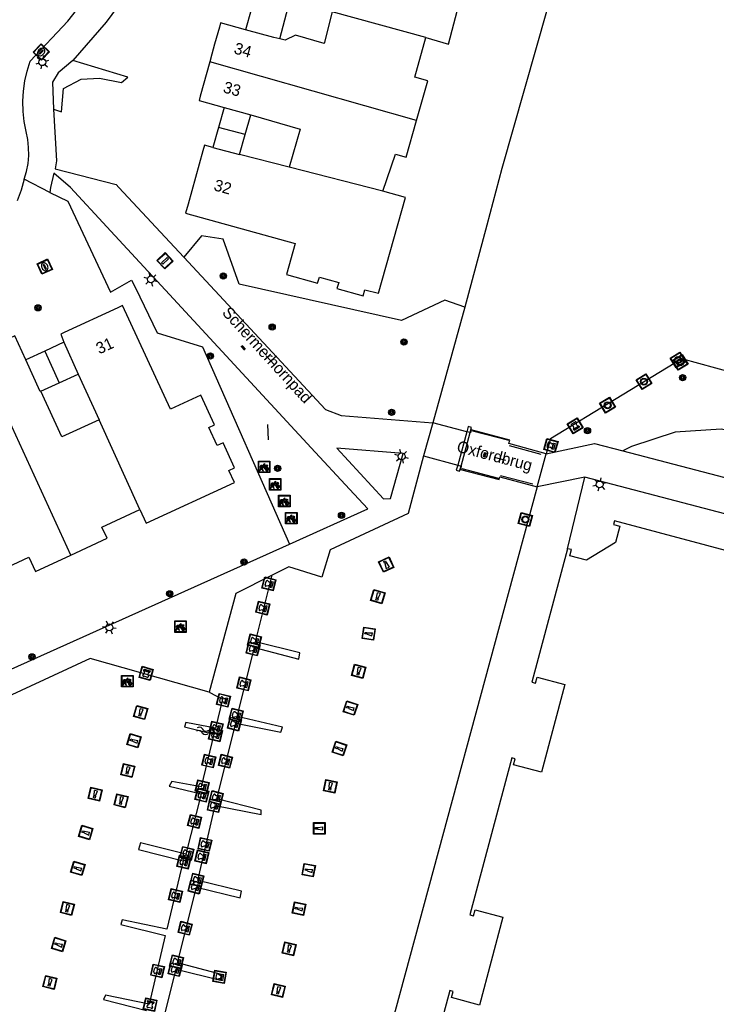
# Model space of a CAD drawing. Header units: metres. Extents: x 93870 to 95789, y 463036 to 464040.
# Tile 315 of 344: x 95335 to 95396, y 463429 to 463515. Entities that reach past the tile are written whole.
import ezdxf
from ezdxf.enums import TextEntityAlignment as Align

# ---------------------------------------------------------------- set-up
doc = ezdxf.new("R2010")
doc.units = ezdxf.units.M
doc.header["$LTSCALE"] = 25.4
for name, color, linetype in [('B_BEBOUWINGSGRENS_0', 1, 'Continuous'), ('B_LUIFEL_1', 200, 'Continuous'), ('B_TUSSENMUUR_0', 7, 'Continuous'), ('G_GRENS_ALGEMEEN_0', 7, 'Continuous'), ('K_KUNSTWERKGRENS_0', 1, 'Continuous'), ('K_KUNSTWERKGRENS_1', 1, 'Continuous'), ('K_STEIGER_1', 1, 'Continuous'), ('Q_BALUSTRADE_LIJN_1', 193, 'Continuous'), ('Q_BOLDER_0', 7, 'Continuous'), ('Q_BOLDER_1', 7, 'Continuous'), ('Q_BOOM_0', 3, 'Continuous'), ('Q_DAMWAND_0', 6, 'Continuous'), ('Q_DAMWAND_1', 6, 'Continuous'), ('Q_FIETSENREK_0', 6, 'Continuous'), ('Q_FIETSENREK_LIJN_0', 7, 'Continuous'), ('Q_INSPECTIE_OF_RIOOLPUT_0', 253, 'Continuous'), ('Q_KOLK_0', 254, 'Continuous'), ('Q_LICHTMAST_0', 2, 'Continuous'), ('Q_MEERPAAL_0', 7, 'Continuous'), ('Q_MEERRING_0', 7, 'Continuous'), ('Q_MEERRING_1', 7, 'Continuous'), ('S_GBKN_SYMBOOL_GV_GROOT_1', 7, 'Continuous'), ('S_GBKN_SYMBOOL_OV_GROOT_0', 7, 'Continuous'), ('S_GBKN_SYMBOOL_WATER_0', 7, 'Continuous'), ('T_CULTUURGRENS_0', 76, 'Continuous'), ('T_HEK_0', 57, 'Continuous'), ('T_WALBESCHERMING_0', 45, 'Continuous'), ('T_WALBESCHERMING_1', 45, 'Continuous'), ('V_WEGGRENS_0', 7, 'Continuous'), ('Z_GBKN_HUISNUMMER_0', 252, 'Continuous'), ('Z_KUNSTWERKNAAM_1', 252, 'Continuous'), ('Z_STRAATNAAM_0', 252, 'Continuous')]:
    doc.layers.add(name, color=color, linetype=linetype)
doc.layers.add('Q_AFSLUITPAAL_0', color=7, linetype='Continuous', true_color=0xf86a3a)

# ---------------------------------------------------------------- blocks, each defined once
blk = doc.blocks.new('Q_LICHTMAST')
for points in [[(-0.26, 0.15), (-0.52, 0.3)], [(0, 0.3), (0, 0.6)], [(0.26, 0.15), (0.52, 0.3)], [(-0.26, -0.15), (-0.52, -0.3)], [(0, -0.3), (0, -0.6)], [(0.26, -0.15), (0.52, -0.3)]]:
    blk.add_lwpolyline(points)
blk.add_circle((0, 0), 0.3)
blk = doc.blocks.new('Q_AFSLUITPAAL')
for points in [[(-0.5, 0.5), (0.5, 0.5), (0.5, -0.5), (-0.5, -0.5)], [(-0.08, 0.333), (0.071, 0.333), (0.071, -0.329), (-0.08, -0.329)]]:
    blk.add_lwpolyline(points, close=True)
blk.add_lwpolyline([(-0.442, 0.464), (0.438, 0.464, -0.414214), (0.459, 0.442), (0.459, -0.437, -0.414214), (0.438, -0.459), (-0.442, -0.459, -0.414214), (-0.463, -0.437), (-0.463, 0.442), (-0.463, 0.444), (-0.463, 0.446), (-0.463, 0.448), (-0.462, 0.45), (-0.461, 0.451), (-0.46, 0.453), (-0.459, 0.455), (-0.458, 0.456), (-0.457, 0.457), (-0.456, 0.459), (-0.454, 0.46), (-0.453, 0.461), (-0.451, 0.462), (-0.449, 0.462), (-0.447, 0.463), (-0.446, 0.463), (-0.444, 0.464), (-0.442, 0.464)], format="xyb")
blk = doc.blocks.new('Q_INSPECTIE_OF_RIOOLPUT')
blk.add_lwpolyline([(-0.5, 0.5), (0.5, 0.5), (0.5, -0.5), (-0.5, -0.5)], close=True)
for points in [[(-0.442, 0.464), (0.438, 0.464, -0.414214), (0.459, 0.442), (0.459, -0.437, -0.414214), (0.438, -0.459), (-0.442, -0.459, -0.414214), (-0.463, -0.437), (-0.463, 0.442), (-0.463, 0.444), (-0.463, 0.446), (-0.463, 0.448), (-0.462, 0.45), (-0.461, 0.451), (-0.46, 0.453), (-0.459, 0.455), (-0.458, 0.456), (-0.457, 0.457), (-0.456, 0.459), (-0.454, 0.46), (-0.453, 0.461), (-0.451, 0.462), (-0.449, 0.462), (-0.447, 0.463), (-0.446, 0.463), (-0.444, 0.464), (-0.442, 0.464)], [(-0.345, 0.105, 0.380426), (-0.276, -0.18)], [(-0.008, 0.266, 0.240218), (-0.345, 0.105)], [(-0.194, 0.045, 0.853344), (-0.194, -0.032)], [(0.331, 0.111, 0.240191), (-0.008, 0.266)], [(0.185, -0.032, 0.849746), (0.185, 0.045)], [(0.267, -0.176, 0.380426), (0.331, 0.111)], [(-0.276, -0.18, 0.148452), (0.012, -0.257)], [(0.012, -0.257, 0.131742), (0.267, -0.176)]]:
    blk.add_lwpolyline(points, format="xyb")
for points in [[(-0.194, 0.045), (0.185, 0.045)], [(0.185, -0.032), (-0.194, -0.032)]]:
    blk.add_lwpolyline(points)
blk = doc.blocks.new('Q_KOLK')
blk.add_lwpolyline([(-0.5, 0.5), (0.5, 0.5), (0.5, -0.5), (-0.5, -0.5)], close=True)
for points in [[(-0.442, 0.464), (0.438, 0.464, -0.414214), (0.459, 0.442), (0.459, -0.437, -0.414214), (0.438, -0.459), (-0.442, -0.459, -0.414214), (-0.463, -0.437), (-0.463, 0.442, -0.414214), (-0.442, 0.464)], [(-0.345, 0.105, 0.380426), (-0.276, -0.18)], [(-0.008, 0.266, 0.240218), (-0.345, 0.105)], [(-0.194, 0.045, 0.853344), (-0.194, -0.032)], [(0.331, 0.111, 0.240191), (-0.008, 0.266)], [(0.185, -0.032, 0.849746), (0.185, 0.045)], [(0.267, -0.176, 0.380426), (0.331, 0.111)], [(-0.276, -0.18, 0.148452), (0.012, -0.257)], [(0.012, -0.257, 0.131742), (0.267, -0.176)]]:
    blk.add_lwpolyline(points, format="xyb")
for points in [[(-0.194, 0.045), (0.185, 0.045)], [(0.185, -0.032), (-0.194, -0.032)]]:
    blk.add_lwpolyline(points)
blk = doc.blocks.new('Q_MEERRING')
blk.add_lwpolyline([(-0.5, 0.5), (0.5, 0.5), (0.5, -0.5), (-0.5, -0.5)], close=True)
blk.add_lwpolyline([(-0.442, 0.464), (0.438, 0.464, -0.414214), (0.459, 0.442), (0.459, -0.437, -0.414214), (0.438, -0.459), (-0.442, -0.459, -0.414214), (-0.463, -0.437), (-0.463, 0.442), (-0.463, 0.444), (-0.463, 0.446), (-0.463, 0.448), (-0.462, 0.45), (-0.461, 0.451), (-0.46, 0.453), (-0.459, 0.455), (-0.458, 0.456), (-0.457, 0.457), (-0.456, 0.459), (-0.454, 0.46), (-0.453, 0.461), (-0.451, 0.462), (-0.449, 0.462), (-0.447, 0.463), (-0.446, 0.463), (-0.444, 0.464), (-0.442, 0.464)], format="xyb")
for radius in [0.3, 0.3, 0.25, 0.25]:
    blk.add_circle((0, 0), radius)
blk = doc.blocks.new('Q_BOLDER')
for points in [[(-0.5, 0.5), (0.5, 0.5), (0.5, -0.5), (-0.5, -0.5)], [(-0.273, -0.196), (0.266, -0.196), (0.266, -0.301), (-0.273, -0.301)]]:
    blk.add_lwpolyline(points, close=True)
for points in [[(-0.442, 0.464), (0.438, 0.464, -0.414214), (0.459, 0.442), (0.459, -0.437, -0.414214), (0.438, -0.459), (-0.442, -0.459, -0.414214), (-0.463, -0.437), (-0.463, 0.442), (-0.463, 0.444), (-0.463, 0.446), (-0.463, 0.448), (-0.462, 0.45), (-0.461, 0.451), (-0.46, 0.453), (-0.459, 0.455), (-0.458, 0.456), (-0.457, 0.457), (-0.456, 0.459), (-0.454, 0.46), (-0.453, 0.461), (-0.451, 0.462), (-0.449, 0.462), (-0.447, 0.463), (-0.446, 0.463), (-0.444, 0.464), (-0.442, 0.464)], [(-0.233, 0.268, 0.439965), (-0.258, 0.19)], [(-0.15, 0.294, 0.109301), (-0.233, 0.268)], [(0.219, 0.268, 0.148019), (0.128, 0.294)], [(0.252, 0.19, 0.326045), (0.219, 0.268)], [(-0.273, -0.159, 0.309814), (-0.166, -0.025)], [(0.159, -0.025, 0.22667), (0.266, -0.159)]]:
    blk.add_lwpolyline(points, format="xyb")
for points in [[(-0.166, 0.03), (-0.258, 0.19)], [(-0.166, -0.025), (-0.166, 0.03)], [(-0.15, 0.294), (0.128, 0.294)], [(0.159, 0.03), (0.252, 0.19)], [(0.159, -0.025), (0.159, 0.03)], [(-0.273, -0.159), (0.266, -0.159)]]:
    blk.add_lwpolyline(points)
blk = doc.blocks.new('Q_FIETSENREK')
for points in [[(-0.5, 0.5), (0.5, 0.5), (0.5, -0.5), (-0.5, -0.5)], [(-0.063, 0.145), (0.184, 0.054), (0.037, -0.093)]]:
    blk.add_lwpolyline(points, close=True)
for points in [[(-0.442, 0.464), (0.438, 0.464, -0.414214), (0.459, 0.442), (0.459, -0.437, -0.414214), (0.438, -0.459), (-0.442, -0.459, -0.414214), (-0.463, -0.437), (-0.463, 0.442), (-0.463, 0.444), (-0.463, 0.446), (-0.463, 0.448), (-0.462, 0.45), (-0.461, 0.451), (-0.46, 0.453), (-0.459, 0.455), (-0.458, 0.456), (-0.457, 0.457), (-0.456, 0.459), (-0.454, 0.46), (-0.453, 0.461), (-0.451, 0.462), (-0.449, 0.462), (-0.447, 0.463), (-0.446, 0.463), (-0.444, 0.464), (-0.442, 0.464)], [(-0.181, 0.106, 0.847256), (-0.324, -0.144)], [(-0.193, 0.075, 0.842492), (-0.305, -0.118)], [(-0.171, 0.065, 0.053288), (-0.193, 0.075)], [(-0.185, -0.134, 0.502492), (-0.147, 0.044)], [(-0.149, 0.089, 0.06236), (-0.181, 0.106)], [(-0.165, -0.161, 0.494489), (-0.125, 0.068)], [(-0.324, -0.144, 0.089606), (-0.421, -0.348)], [(-0.296, -0.162, 0.110942), (-0.375, -0.348)], [(-0.294, -0.105, 0.006942), (-0.305, -0.118)], [(-0.296, -0.162, 0.02458), (-0.283, -0.168)], [(-0.212, -0.105, 0.381614), (-0.294, -0.105)], [(-0.283, -0.168, 0.148109), (-0.198, -0.173)], [(-0.223, -0.136, 0.533998), (-0.276, -0.136)], [(-0.276, -0.136, 0.009682), (-0.271, -0.138)], [(-0.271, -0.138, 0.120201), (-0.218, -0.144)], [(-0.218, -0.144, 0.003554), (-0.223, -0.136)], [(-0.185, -0.134, 0.017985), (-0.212, -0.105)], [(-0.122, -0.348, 0.075837), (-0.198, -0.173)], [(-0.075, -0.348, 0.094234), (-0.165, -0.161)], [(0.095, -0.16, 0.385208), (0.186, -0.333)], [(0.209, -0.054, 0.224648), (0.108, -0.128)], [(0.126, -0.171, 0.376993), (0.197, -0.303)], [(0.212, -0.086, 0.20829), (0.139, -0.139)], [(0.186, -0.333, 1), (0.287, -0.06)], [(0.197, -0.303, 1), (0.276, -0.09)], [(0.287, -0.06, 0.086253), (0.238, -0.051)], [(0.276, -0.09, 0.079305), (0.241, -0.083)]]:
    blk.add_lwpolyline(points, format="xyb")
for points in [[(-0.171, 0.065), (-0.263, -0.038), (-0.239, -0.059), (-0.147, 0.044)], [(0.081, 0.221), (-0.003, 0.252), (-0.149, 0.089)], [(-0.125, 0.068), (-0.086, 0.111), (0.018, -0.131), (0.095, -0.16)], [(0.238, -0.051), (0.229, 0.053), (0.261, 0.093), (0.302, 0.078), (0.314, 0.11), (0.192, 0.155), (0.18, 0.123), (0.231, 0.104), (0.207, 0.076), (-0.04, 0.167), (0, 0.216), (0.07, 0.191), (0.081, 0.221)], [(0.209, -0.054), (0.199, 0.029), (0.057, -0.108)], [(-0.421, -0.348), (-0.375, -0.348)], [(-0.122, -0.348), (-0.075, -0.348)], [(0.057, -0.108), (0.108, -0.128)], [(0.126, -0.171), (0.253, -0.218), (0.241, -0.083)], [(0.139, -0.139), (0.222, -0.17), (0.212, -0.086)]]:
    blk.add_lwpolyline(points)
blk = doc.blocks.new('Q_BOOM')
for radius in [0.27, 0.18, 0.09]:
    blk.add_circle((0, 0), radius)
blk = doc.blocks.new('Q_MEERPAAL')
for points in [[(-0.5, 0.5), (0.5, 0.5), (0.5, -0.5), (-0.5, -0.5)], [(-0.076, 0.32), (0.068, 0.32), (0.068, 0.17), (-0.076, 0.17)]]:
    blk.add_lwpolyline(points, close=True)
blk.add_lwpolyline([(-0.442, 0.464), (0.438, 0.464, -0.414214), (0.459, 0.442), (0.459, -0.437, -0.414214), (0.438, -0.459), (-0.442, -0.459, -0.414214), (-0.463, -0.437), (-0.463, 0.442), (-0.463, 0.444), (-0.463, 0.446), (-0.463, 0.448), (-0.462, 0.45), (-0.461, 0.451), (-0.46, 0.453), (-0.459, 0.455), (-0.458, 0.456), (-0.457, 0.457), (-0.456, 0.459), (-0.454, 0.46), (-0.453, 0.461), (-0.451, 0.462), (-0.449, 0.462), (-0.447, 0.463), (-0.446, 0.463), (-0.444, 0.464), (-0.442, 0.464)], format="xyb")
for points in [[(-0.076, 0.124), (-0.136, -0.311)], [(-0.076, 0.124), (0.068, 0.124)], [(0.068, 0.124), (0.122, -0.311)], [(-0.136, -0.311), (0.122, -0.311)]]:
    blk.add_lwpolyline(points)
blk = doc.blocks.new('S_GBKN_SYMBOOL_WATER')
for points in [[(-0.5, 0.15), (-0.438, 0.212), (-0.312, 0.275), (-0.188, 0.275), (-0.062, 0.212), (0, 0.15), (0.062, 0.087), (0.188, 0.025), (0.312, 0.025), (0.438, 0.087), (0.5, 0.15)], [(-0.5, -0.15), (-0.438, -0.087), (-0.312, -0.025), (-0.188, -0.025), (-0.062, -0.087), (0, -0.15), (0.062, -0.212), (0.188, -0.275), (0.312, -0.275), (0.438, -0.212), (0.5, -0.15)]]:
    blk.add_lwpolyline(points)
blk = doc.blocks.new('S_GBKN_SYMBOOL_GV_GROOT')
for points in [[(-0.1875, 0.03125), (-0.09375, 0.09375)], [(-0.1875, -0.0625), (0.0625, 0.09375)], [(-0.1875, 0.09375), (0.125, -0.09375)], [(-0.1875, 0), (-0.03125, -0.09375)], [(-0.125, -0.09375), (0.1875, 0.09375)], [(-0.0625, 0.09375), (0.1875, -0.0625)], [(0.03125, -0.09375), (0.1875, 0)], [(0.09375, 0.09375), (0.1875, 0.03125)]]:
    blk.add_lwpolyline(points)
blk = doc.blocks.new('S_GBKN_SYMBOOL_OV_GROOT')
for points in [[(-0.21875, 0.0625), (0.21875, 0.0625)], [(-0.21875, 0), (0.21875, 0)], [(-0.1875, 0.0625), (-0.1875, 0)], [(-0.125, 0.09375), (-0.125, 0.0625)], [(-0.125, 0), (-0.125, -0.0625)], [(-0.0625, 0.0625), (-0.0625, 0)], [(0, 0.09375), (0, 0.0625)], [(0, 0), (0, -0.0625)], [(0.0625, 0.0625), (0.0625, 0)], [(0.125, 0.09375), (0.125, 0.0625)], [(0.125, 0), (0.125, -0.0625)], [(0.1875, 0.0625), (0.1875, 0)], [(-0.21875, -0.0625), (0.21875, -0.0625)], [(-0.1875, -0.0625), (-0.1875, -0.09375)], [(-0.0625, -0.0625), (-0.0625, -0.09375)], [(0.0625, -0.0625), (0.0625, -0.09375)], [(0.1875, -0.0625), (0.1875, -0.09375)]]:
    blk.add_lwpolyline(points)

msp = doc.modelspace()

# ---------------------------------------------------------------- linework, layer by layer
at = {"layer": 'B_BEBOUWINGSGRENS_0'}
for p, q in [((95352.95, 463506.92), (95355.28, 463506.3)), ((95352.465, 463505.19), (95351.98, 463503.46)), ((95354.788, 463504.583), (95352.465, 463505.19)), ((95354.295, 463502.866), (95354.788, 463504.583)), ((95351.98, 463503.46), (95354.295, 463502.866)), ((95358.6, 463501.762), (95354.295, 463502.866)), ((95339.064, 463486.574), (95337.417, 463485.817)), ((95339.064, 463486.574), (95340.314, 463483.817)), ((95337.417, 463485.817), (95338.669, 463483.068)), ((95338.669, 463483.068), (95340.314, 463483.817)), ((95340.314, 463483.817), (95342.116, 463479.843))]:
    msp.add_line(p, q, dxfattribs=at)
for points in [[(95370.45, 463512.99), (95372.41, 463512.43), (95374.55, 463520.59), (95373.44, 463520.9), (95373.59, 463521.43), (95371.31, 463522.06), (95371.16, 463521.53), (95369.49, 463522), (95369.63, 463522.53), (95366.94, 463523.28), (95366.19, 463520.58), (95356.7, 463523.22)], [(95362.33, 463515.22), (95361.618, 463512.478), (95359.151, 463513.186), (95358.249, 463512.754), (95357.795, 463512.873)], [(95354.82, 463513.67), (95352.65, 463514.28), (95352.543, 463513.895), (95352.132, 463512.409), (95351.894, 463511.55), (95351.708, 463510.88)], [(95357.795, 463512.873), (95357.27, 463513.01), (95354.82, 463513.67)], [(95369.631, 463505.808), (95370.6, 463509.25), (95369.49, 463509.56), (95370.45, 463512.99)], [(95351.708, 463510.88), (95350.887, 463507.916), (95350.78, 463507.53), (95352.95, 463506.92)], [(95355.28, 463506.3), (95359.56, 463505.06), (95358.6, 463501.762)], [(95366.72, 463499.68), (95367.8, 463502.87), (95368.73, 463502.61), (95369.631, 463505.808)], [(95351.98, 463503.46), (95351.26, 463503.66), (95351.126, 463503.178), (95349.845, 463498.542), (95349.62, 463497.78), (95359.11, 463495.14), (95358.37, 463492.44), (95361.06, 463491.69), (95361.21, 463492.22), (95362.89, 463491.76), (95362.74, 463491.23), (95365.01, 463490.6), (95365.16, 463491.13), (95366.35, 463490.83), (95368.68, 463499.13), (95366.72, 463499.68)], [(95345.64, 463472.07), (95346.2, 463470.88), (95353.85, 463474.41), (95353.37, 463475.45), (95353.87, 463475.68), (95352.86, 463477.85), (95352.36, 463477.62), (95351.63, 463479.2), (95352.11, 463479.42), (95350.93, 463481.99), (95348.3, 463480.77), (95344.16, 463489.75), (95343.734, 463489.554), (95339.086, 463487.416), (95338.79, 463487.28), (95339.064, 463486.574)], [(95335.77, 463485.06), (95334.81, 463487.12), (95334.34, 463486.903), (95332.022, 463485.834), (95331.613, 463485.646)], [(95337.07, 463482.34), (95337.019, 463482.317), (95335.77, 463485.06)], [(95342.116, 463479.843), (95338.88, 463478.37), (95337.07, 463482.34)], [(95339.666, 463468.127), (95342.81, 463469.58), (95342.35, 463470.56), (95345.64, 463472.07)], [(95402.31, 463466.626), (95401.673, 463464.228), (95397.337, 463465.394), (95397.971, 463467.779), (95398.502, 463467.638), (95398.587, 463467.957), (95386.792, 463471.092), (95386.712, 463470.782), (95387.245, 463470.644), (95386.874, 463469.212), (95384.368, 463467.698), (95382.935, 463468.07), (95383.073, 463468.603), (95382.717, 463468.679)], [(95382.717, 463468.679), (95379.632, 463457.104), (95379.941, 463457.021), (95380.083, 463457.553), (95382.498, 463456.909), (95380.47, 463449.295), (95378.054, 463449.939), (95378.196, 463450.47), (95377.886, 463450.553), (95374.256, 463436.928), (95374.565, 463436.846), (95374.707, 463437.377), (95377.123, 463436.733), (95375.094, 463429.119), (95372.678, 463429.763), (95372.82, 463430.295), (95372.511, 463430.377), (95368.847, 463416.74)], [(95332.78, 463466.44), (95336.04, 463467.94), (95336.6, 463466.71), (95339.666, 463468.127)]]:
    msp.add_lwpolyline(points, dxfattribs=at)
at = {"layer": 'B_LUIFEL_1'}
for p, q in [((95355.304, 463515.402), (95354.82, 463513.67)), ((95357.795, 463512.873), (95358.661, 463516.181)), ((95352.95, 463506.92), (95352.465, 463505.19)), ((95354.788, 463504.583), (95355.28, 463506.3)), ((95337.417, 463485.817), (95335.77, 463485.06)), ((95337.07, 463482.34), (95338.669, 463483.068))]:
    msp.add_line(p, q, dxfattribs=at)
at = {"layer": 'B_TUSSENMUUR_0'}
for p, q in [((95370.45, 463512.99), (95362.33, 463515.22)), ((95369.631, 463505.808), (95351.708, 463510.88)), ((95366.72, 463499.68), (95358.6, 463501.762)), ((95339.666, 463468.127), (95331.613, 463485.646)), ((95345.64, 463472.07), (95342.116, 463479.843))]:
    msp.add_line(p, q, dxfattribs=at)
at = {"layer": 'G_GRENS_ALGEMEEN_0'}
for p, q in [((95351, 463495.81), (95349.469, 463493.942)), ((95373.825, 463489.63), (95372.1, 463490.22))]:
    msp.add_line(p, q, dxfattribs=at)
msp.add_lwpolyline([(95337.836, 463499.556), (95339.4, 463498.818), (95343.095, 463490.93), (95343.503, 463491.158), (95344.924, 463491.955), (95345.28, 463491.296), (95347.142, 463487.381), (95351.072, 463486.179), (95358.63, 463469.085)], dxfattribs=at)
at = {"layer": 'K_KUNSTWERKGRENS_0'}
for p, q in [((95374.002, 463478.817), (95373.201, 463475.914)), ((95373.49, 463475.836), (95374.287, 463478.743)), ((95373.201, 463475.914), (95373.082, 463475.483))]:
    msp.add_line(p, q, dxfattribs=at)
for points in [[(95374.287, 463478.743), (95374.409, 463479.188), (95374.124, 463479.259), (95374.002, 463478.817)], [(95373.082, 463475.483), (95373.371, 463475.403), (95373.49, 463475.836)]]:
    msp.add_lwpolyline(points, dxfattribs=at)
at = {"layer": 'K_KUNSTWERKGRENS_1'}
for p, q in [((95374.002, 463478.817), (95371.034, 463479.598)), ((95374.287, 463478.743), (95374.002, 463478.817)), ((95374.308, 463478.737), (95374.287, 463478.743)), ((95370.228, 463476.724), (95373.201, 463475.914)), ((95373.201, 463475.914), (95373.49, 463475.836))]:
    msp.add_line(p, q, dxfattribs=at)
for points in [[(95380.873, 463476.896), (95377.646, 463477.809), (95377.715, 463478.081), (95374.375, 463478.984), (95374.308, 463478.737)], [(95373.49, 463475.836), (95373.518, 463475.828), (95373.449, 463475.559), (95376.783, 463474.689), (95376.842, 463474.916), (95380.09, 463474.049)]]:
    msp.add_lwpolyline(points, dxfattribs=at)
at = {"layer": 'K_STEIGER_1'}
for points in [[(95346.783, 463424.177), (95348.787, 463432.222), (95352.647, 463431.279), (95352.735, 463431.78), (95348.904, 463432.782), (95350.555, 463439.324), (95354.356, 463438.41), (95354.474, 463439), (95350.673, 463439.913), (95352.175, 463446.426), (95356.154, 463445.63), (95356.154, 463446.013), (95352.323, 463446.986), (95353.973, 463453.557), (95357.863, 463452.761), (95358.01, 463453.203), (95354.091, 463454.146), (95355.594, 463460.128), (95359.425, 463459.097), (95359.513, 463459.657), (95355.682, 463460.6), (95357.112, 463466.373)], [(95357.112, 463466.373), (95357.112, 463466.374), (95353.967, 463464.805)], [(95351.65, 463456.231), (95352.824, 463455.649), (95352.205, 463453.115), (95349.641, 463453.616), (95349.523, 463453.233), (95352.058, 463452.614), (95350.967, 463448.046), (95348.433, 463448.488), (95348.197, 463448.105), (95350.967, 463447.428), (95349.641, 463442.212), (95345.722, 463443.184), (95345.545, 463442.595), (95349.405, 463441.622), (95347.991, 463435.699), (95344.131, 463436.495), (95344.013, 463436.112), (95347.844, 463435.139), (95346.459, 463429.187), (95342.687, 463429.982), (95342.51, 463429.599), (95346.223, 463428.656)]]:
    msp.add_lwpolyline(points, dxfattribs=at)
at = {"layer": 'Q_BALUSTRADE_LIJN_1'}
for p, q in [((95377.621, 463478.062), (95374.472, 463478.877)), ((95377.659, 463477.616), (95380.404, 463476.88)), ((95376.759, 463474.752), (95373.58, 463475.6)), ((95376.922, 463475.026), (95379.722, 463474.299))]:
    msp.add_line(p, q, dxfattribs=at)
at = {"layer": 'Q_DAMWAND_0'}
for p, q in [((95381.244, 463478.192), (95380.873, 463476.896)), ((95380.09, 463474.049), (95364.453, 463416.284))]:
    msp.add_line(p, q, dxfattribs=at)
msp.add_lwpolyline([(95408.85, 463480.682), (95392.63, 463485.13), (95381.244, 463478.192)], dxfattribs=at)
at = {"layer": 'Q_DAMWAND_1'}
msp.add_line((95380.09, 463474.049), (95380.873, 463476.896), dxfattribs=at)
at = {"layer": 'Q_FIETSENREK_LIJN_0'}
msp.add_line((95356.714, 463479.459), (95356.783, 463478.111), dxfattribs=at)
at = {"layer": 'T_CULTUURGRENS_0'}
msp.add_line((95382.717, 463468.679), (95384.224, 463474.882), dxfattribs=at)
for points in [[(95339.85, 463510.988), (95338.58, 463509.94), (95338.09, 463509.12), (95338.171, 463506.783)], [(95338.171, 463506.783), (95338.865, 463506.544), (95339.026, 463508.574), (95340.566, 463509.374), (95342.149, 463509.462), (95344.07, 463509.102), (95344.62, 463509.557), (95339.85, 463510.988)], [(95392.052, 463478.769), (95388.258, 463477.534), (95387.503, 463477.155)], [(95406.686, 463474.138), (95403.582, 463476.644), (95399.957, 463478.31), (95396.033, 463479.033), (95392.052, 463478.769)]]:
    msp.add_lwpolyline(points, dxfattribs=at)
at = {"layer": 'T_HEK_0'}
for points in [[(95354.26, 463491.62), (95352.88, 463495.5), (95351, 463495.81)], [(95372.1, 463490.22), (95368.34, 463488.46), (95354.26, 463491.62)]]:
    msp.add_lwpolyline(points, dxfattribs=at)
at = {"layer": 'T_WALBESCHERMING_0'}
for p, q in [((95375.729, 463496.735), (95373.825, 463489.63)), ((95373.825, 463489.63), (95371.034, 463479.598)), ((95357.112, 463466.373), (95353.967, 463464.805))]:
    msp.add_line(p, q, dxfattribs=at)
for points in [[(95382.276, 463520.09), (95380.971, 463515.462), (95377.041, 463501.632), (95375.729, 463496.735)], [(95370.228, 463476.724), (95368.913, 463471.742), (95362.143, 463468.593), (95361.44, 463466.223), (95358.558, 463467.094), (95357.112, 463466.373)], [(95351.65, 463456.231), (95341.357, 463459.159), (95325.003, 463451.584), (95324.412, 463449.671)]]:
    msp.add_lwpolyline(points, dxfattribs=at)
at = {"layer": 'T_WALBESCHERMING_1'}
for p, q in [((95371.034, 463479.598), (95370.228, 463476.724)), ((95353.967, 463464.805), (95351.65, 463456.231))]:
    msp.add_line(p, q, dxfattribs=at)
at = {"layer": 'V_WEGGRENS_0'}
for p, q in [((95337.836, 463499.556), (95335.64, 463500.717)), ((95360.506, 463477.435), (95346.81, 463492.254)), ((95368.48, 463476.93), (95362.74, 463477.39)), ((95387.503, 463477.155), (95408.664, 463471.635)), ((95384.224, 463474.882), (95380.09, 463474.049))]:
    msp.add_line(p, q, dxfattribs=at)
for points in [[(95335.64, 463500.717), (95335.835, 463501.386), (95335.962, 463502.07), (95336.022, 463502.764), (95336.012, 463503.46), (95335.933, 463504.152), (95335.787, 463504.833), (95335.621, 463505.702), (95335.527, 463506.582), (95335.508, 463507.466), (95335.562, 463508.35), (95335.689, 463509.225), (95335.889, 463510.088), (95336.16, 463510.93), (95339.42, 463514.42), (95343.99, 463520.25)], [(95346.934, 463520.122), (95344.163, 463516.227), (95343.232, 463514.994), (95342.728, 463514.327), (95339.85, 463510.988)], [(95338.171, 463506.783), (95338.43, 463502.29), (95338.314, 463501.611)], [(95338.21, 463501.23), (95337.92, 463500), (95337.836, 463499.556)], [(95346.81, 463492.254), (95346.348, 463492.753), (95342.803, 463496.589), (95339.635, 463500), (95338.21, 463501.23)], [(95338.314, 463501.611), (95343.609, 463500.241), (95343.83, 463500), (95349.469, 463493.942)], [(95335.64, 463500.717), (95335.372, 463499.772), (95335.029, 463498.85)], [(95349.469, 463493.942), (95361.75, 463480.75), (95363.11, 463480.22), (95371.034, 463479.598)], [(95358.63, 463469.085), (95365.41, 463472.13), (95363.831, 463473.838), (95360.506, 463477.435)], [(95362.74, 463477.39), (95366.77, 463473.01), (95367.39, 463473.03), (95368.48, 463476.93)], [(95380.873, 463476.896), (95385.054, 463477.794), (95387.503, 463477.155)], [(95416.179, 463458.09), (95410.376, 463468.043), (95384.224, 463474.882)], [(95304.293, 463451.587), (95308.448, 463450.384), (95313.78, 463448.94), (95315.543, 463449.737), (95330.222, 463456.329), (95358.63, 463469.085)]]:
    msp.add_lwpolyline(points, dxfattribs=at)
at = {"layer": 'Z_KUNSTWERKNAAM_1'}
msp.add_line((95376.378, 463476.616), (95377.345, 463476.36), dxfattribs=at)
at = {"layer": 'Z_STRAATNAAM_0'}
msp.add_line((95356.608, 463485.393), (95357.282, 463484.655), dxfattribs=at)

# ---------------------------------------------------------------- block references
at = {"layer": 'Q_AFSLUITPAAL_0', "rotation": 132.9484764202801}
msp.add_blockref('Q_AFSLUITPAAL', (95347.831, 463493.644), dxfattribs=at)
at = {"layer": 'Q_BOLDER_0'}
for p, rotation in [((95383.387, 463479.331), 31.35582381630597), ((95381.28, 463477.625), 74.02541326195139), ((95346.197, 463457.869), 164.1207935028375)]:
    msp.add_blockref('Q_BOLDER', p, dxfattribs=dict(at, rotation=rotation))
at = {"layer": 'Q_BOLDER_1'}
for p, rotation in [((95356.844, 463465.628), 76.08990702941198), ((95356.31, 463463.532), 76.08990702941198), ((95355.58, 463460.685), 76.08990702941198), ((95355.467, 463459.986), 75.89616687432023), ((95354.665, 463456.954), 75.89616687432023), ((95352.908, 463455.536), 76.2727405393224), ((95354.008, 463454.251), 75.89616687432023), ((95353.843, 463453.48), 75.90427428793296), ((95352.209, 463452.535), 76.5673771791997), ((95352.261, 463453.131), 76.2727405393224), ((95351.634, 463450.274), 76.5673771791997), ((95353.072, 463450.253), 75.90427428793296), ((95351.048, 463448.044), 76.5673771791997), ((95351.038, 463447.304), 75.7365369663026), ((95352.271, 463447.098), 75.90427428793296), ((95352.106, 463446.399), 77.01373583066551), ((95350.4, 463445.033), 75.7365369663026), ((95349.732, 463442.268), 75.7365369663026), ((95351.295, 463443.049), 77.01373583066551), ((95349.465, 463441.508), 76.57306890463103), ((95351.027, 463441.97), 77.01373583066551), ((95350.606, 463439.956), 77.01373583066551), ((95350.442, 463439.349), 75.83606206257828), ((95348.746, 463438.609), 76.57306890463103), ((95349.578, 463435.773), 75.83606206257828), ((95348.838, 463432.864), 75.83606206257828), ((95347.194, 463432.073), 76.90067381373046), ((95348.705, 463432.186), 76.01236340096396), ((95352.569, 463431.559), 80.0376949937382), ((95346.546, 463429.154), 168.0983285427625)]:
    msp.add_blockref('Q_BOLDER', p, dxfattribs=dict(at, rotation=rotation))
at = {"layer": 'Q_BOOM_0'}
for p, rotation in [((95352.881, 463492.328), 109.5789521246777), ((95336.829, 463489.558), 111.2113315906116), ((95357.124, 463487.892), 132.9517835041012), ((95368.546, 463486.608), 167.3506060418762), ((95351.769, 463485.378), 113.8523037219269), ((95392.698, 463483.509), 31.35582381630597), ((95367.47, 463480.505), 175.511730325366), ((95384.452, 463478.916), 31.35582381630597), ((95357.592, 463475.644), 113.8523037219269), ((95363.131, 463471.573), 24.18556567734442), ((95354.687, 463467.529), 24.18143648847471), ((95348.235, 463464.77), 24.18143648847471), ((95336.311, 463459.303), 24.1814364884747)]:
    msp.add_blockref('Q_BOOM', p, dxfattribs=dict(at, rotation=rotation))
at = {"layer": 'Q_FIETSENREK_0'}
for p in [(95356.433, 463475.772), (95357.379, 463474.251), (95358.18, 463472.812), (95358.776, 463471.332), (95349.177, 463461.928), (95344.573, 463457.201)]:
    msp.add_blockref('Q_FIETSENREK', p, dxfattribs=at)
at = {"layer": 'Q_INSPECTIE_OF_RIOOLPUT_0', "rotation": 115.0999451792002}
msp.add_blockref('Q_INSPECTIE_OF_RIOOLPUT', (95337.409, 463493.13), dxfattribs=at)
at = {"layer": 'Q_KOLK_0', "rotation": 46.95154559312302}
msp.add_blockref('Q_KOLK', (95337.11, 463511.74), dxfattribs=at)
at = {"layer": 'Q_LICHTMAST_0'}
for p, rotation in [((95337.199, 463510.856), 46.95154559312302), ((95346.607, 463492.022), 132.7446983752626), ((95368.337, 463476.685), 74.38500350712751), ((95385.498, 463474.247), 165.3447947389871), ((95343.014, 463461.858), 24.1814364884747)]:
    msp.add_blockref('Q_LICHTMAST', p, dxfattribs=dict(at, rotation=rotation))
at = {"layer": 'Q_MEERPAAL_0'}
for p, rotation in [((95367.008, 463467.303), 24.94503794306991), ((95366.279, 463464.529), 163.1840973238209), ((95365.487, 463461.312), 81.06940989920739), ((95364.624, 463458.044), 164.9374118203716), ((95345.724, 463454.477), 164.1207935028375), ((95363.905, 463454.868), 71.6039485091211), ((95345.149, 463452.031), 72.87624891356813), ((95362.949, 463451.353), 71.6039485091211), ((95344.604, 463449.452), 166.265900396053), ((95341.778, 463447.396), 166.0704460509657), ((95362.158, 463448.085), 168.4353709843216), ((95344.029, 463446.831), 166.0704460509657), ((95340.966, 463444.077), 73.27398621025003), ((95361.212, 463444.437), 90), ((95340.277, 463440.963), 73.27398621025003), ((95360.297, 463440.809), 78.69006752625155), ((95339.373, 463437.489), 165.7492982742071), ((95359.455, 463437.469), 78.69006752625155), ((95338.612, 463434.365), 72.87624891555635), ((95358.591, 463433.995), 166.479184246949), ((95337.852, 463431.076), 165.7497372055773), ((95357.656, 463430.377), 166.2715133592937)]:
    msp.add_blockref('Q_MEERPAAL', p, dxfattribs=dict(at, rotation=rotation))
at = {"layer": 'Q_MEERRING_0'}
for p, rotation in [((95392.485, 463484.84), 31.35582381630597), ((95386.192, 463481.119), 31.35582381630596)]:
    msp.add_blockref('Q_MEERRING', p, dxfattribs=dict(at, rotation=rotation))
at = {"layer": 'Q_MEERRING_1'}
for p, rotation in [((95392.292, 463485.035), 31.35582381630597), ((95389.348, 463483.161), 31.35582381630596), ((95379.067, 463471.209), 74.85303616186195)]:
    msp.add_blockref('Q_MEERRING', p, dxfattribs=dict(at, rotation=rotation))
at = {"layer": 'S_GBKN_SYMBOOL_GV_GROOT_1', "rotation": 74.66421733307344}
msp.add_blockref('S_GBKN_SYMBOOL_GV_GROOT', (95375.554, 463476.824), dxfattribs=at)
at = {"layer": 'S_GBKN_SYMBOOL_OV_GROOT_0', "rotation": 132.7446983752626}
msp.add_blockref('S_GBKN_SYMBOOL_OV_GROOT', (95354.622, 463486.104), dxfattribs=at)
at = {"layer": 'S_GBKN_SYMBOOL_WATER_0', "rotation": 166.2779508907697}
msp.add_blockref('S_GBKN_SYMBOOL_WATER', (95351.078, 463452.878), dxfattribs=at)

# ---------------------------------------------------------------- texts
at = {"layer": 'Z_GBKN_HUISNUMMER_0', "linetype": 'Continuous'}
for s, rotation, p in [('34', 344.5, (95354.588, 463511.912)), ('33', 344.5, (95353.653, 463508.538)), ('32', 344.4, (95352.848, 463500.048)), ('31', 24.7, (95342.603, 463486.282))]:
    msp.add_text(s, height=1, rotation=rotation, dxfattribs=at).set_placement(p, align=Align.MIDDLE)
at = {"layer": 'Z_KUNSTWERKNAAM_1', "linetype": 'Continuous'}
msp.add_text('Oxfordbrug', height=1, rotation=345.17189, dxfattribs=at).set_placement((95376.378, 463476.616), align=Align.MIDDLE)
at = {"layer": 'Z_STRAATNAAM_0', "linetype": 'Continuous'}
msp.add_text('Schermerhornpad', height=1, rotation=312.4048, dxfattribs=at).set_placement((95356.608, 463485.393), align=Align.MIDDLE)

doc.saveas('drawing.dxf')
